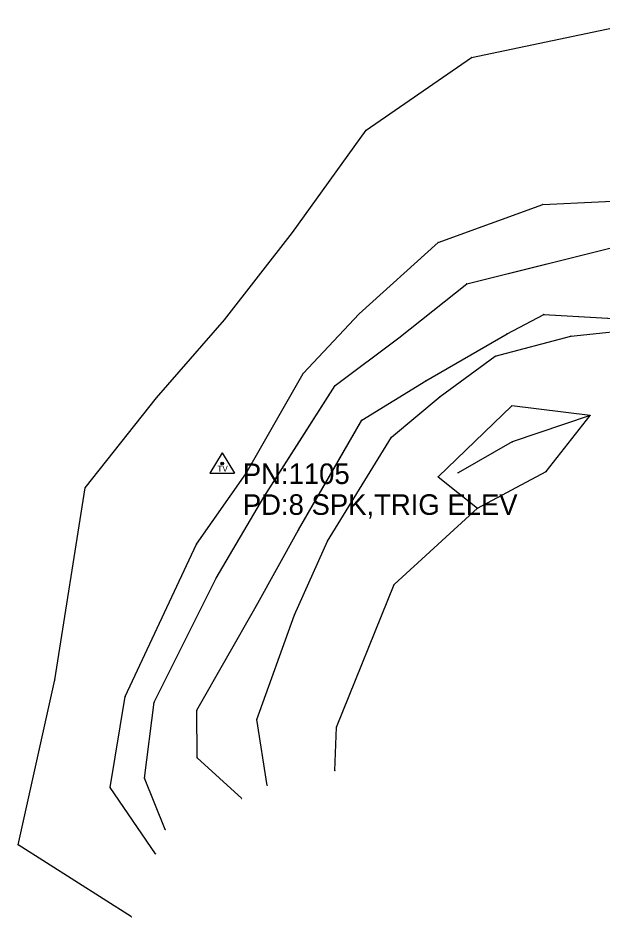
# Model space of a CAD drawing. Extents: x -99999 to 591807, y -99999 to 347168.
# Drawn here: x 588208.3 to 588350.5, y 344982.8 to 345201.6 of the extents above; entities that cross this region are included whole.
import ezdxf

# ---------------------------------------------------------------- set-up
doc = ezdxf.new("R2010")
doc.units = 0
for name, color, linetype in [('S_BREAKLINE', 7, 'Continuous'), ('S_DITCHLINE', 7, 'Continuous'), ('S_DRG_PT_SYM', 7, 'Continuous'), ('S_GRD_PT_SYM', 7, 'Continuous'), ('S_SECONDARY_CTL', 7, 'Continuous'), ('S_SECONDARY_CTL_ANNOT', 7, 'Continuous'), ('S_STREAM', 7, 'Continuous')]:
    doc.layers.add(name, color=color, linetype=linetype)

msp = doc.modelspace()

# ---------------------------------------------------------------- linework, layer by layer
at = {"layer": 'S_BREAKLINE'}
for points in [[(588235.94, 344982.86), (588208.37, 345000.41), (588217.32, 345040.49), (588224.71, 345087.25), (588242.03, 345109.14), (588258.57, 345128.16), (588275.14, 345149.4), (588293.08, 345174.26), (588318.74, 345191.92), (588364.7, 345201.57), (588418.81, 345183.14), (588457.6, 345182.95), (588490.37, 345161.7), (588511.98, 345102.51), (588513.98, 345056.26), (588520.82, 345025.49), (588548.64, 345021.47), (588563.11, 345047.59), (588608.01, 345055.64)], [(588241.79, 344998.22), (588230.75, 345014.34), (588234.41, 345036.47), (588251.81, 345073.52), (588263.76, 345090.67), (588277.7, 345115.07), (588291.38, 345129.59), (588310.56, 345146.9), (588336.04, 345156.17), (588376.69, 345158.12), (588409.44, 345149.59), (588422.89, 345130.25), (588439.21, 345121.9), (588464.81, 345100.35), (588488.08, 345081.15), (588496.59, 345066.4), (588494.34, 345025.15), (588498.47, 345010.76), (588508.41, 345001.98), (588533.39, 344990.16), (588579.62, 344988.03), (588607.58, 345002.1)], [(588269, 345014.85), (588266.46, 345030.9), (588275.65, 345056.35), (588283.66, 345074.28), (588299.26, 345099.59), (588311.11, 345109.47), (588324.49, 345119.25), (588342.93, 345124.15), (588361.5, 345126.13)], [(588285.46, 345018.44), (588285.84, 345029.05), (588299.92, 345063.75), (588320.21, 345082.33), (588336.92, 345091.19), (588347.57, 345104.87), (588328.49, 345107.18), (588310.58, 345089.91)], [(588310.58, 345089.91), (588320.21, 345082.33)]]:
    msp.add_lwpolyline(points, dxfattribs=at)
at = {"layer": 'S_DITCHLINE'}
msp.add_lwpolyline([(588347.57, 345104.87), (588328.61, 345098.41), (588315.47, 345090.93)], dxfattribs=at)
msp.add_lwpolyline([(588347.57, 345104.87), (588328.61, 345098.41), (588315.47, 345090.93)], dxfattribs=at)
at = {"layer": 'S_DRG_PT_SYM'}
for points in [[(588317.56, 345136.92), (588317.54, 345136.96), (588317.56, 345136.92), (588317.51, 345136.9), (588317.56, 345136.92), (588317.57, 345136.87), (588317.56, 345136.92), (588317.6, 345136.93)], [(588336.3, 345129.42), (588336.3, 345129.47), (588336.3, 345129.42), (588336.25, 345129.43), (588336.3, 345129.42), (588336.3, 345129.37), (588336.3, 345129.42), (588336.35, 345129.42)], [(588301.05, 345123.73), (588301.02, 345123.77), (588301.05, 345123.73), (588301.01, 345123.7), (588301.05, 345123.73), (588301.08, 345123.7), (588301.05, 345123.73), (588301.09, 345123.77)], [(588327.38, 345124.72), (588327.36, 345124.77), (588327.38, 345124.72), (588327.34, 345124.7), (588327.38, 345124.72), (588327.41, 345124.68), (588327.38, 345124.72), (588327.43, 345124.75)], [(588285.53, 345112.11), (588285.5, 345112.15), (588285.53, 345112.11), (588285.49, 345112.08), (588285.53, 345112.11), (588285.56, 345112.07), (588285.53, 345112.11), (588285.57, 345112.14)], [(588307.63, 345113.28), (588307.61, 345113.33), (588307.63, 345113.28), (588307.59, 345113.26), (588307.63, 345113.28), (588307.66, 345113.24), (588307.63, 345113.28), (588307.67, 345113.31)], [(588292.04, 345103.67), (588292.01, 345103.72), (588292.04, 345103.67), (588291.99, 345103.65), (588292.04, 345103.67), (588292.06, 345103.63), (588292.04, 345103.67), (588292.08, 345103.7)], [(588268.15, 345084.97), (588268.11, 345085), (588268.15, 345084.97), (588268.13, 345084.93), (588268.15, 345084.97), (588268.2, 345084.95), (588268.15, 345084.97), (588268.18, 345085.01)], [(588276.64, 345077), (588276.59, 345077.03), (588276.64, 345077), (588276.61, 345076.96), (588276.64, 345077), (588276.68, 345076.98), (588276.64, 345077), (588276.66, 345077.05)], [(588256.53, 345065.28), (588256.48, 345065.31), (588256.53, 345065.28), (588256.5, 345065.24), (588256.53, 345065.28), (588256.57, 345065.26), (588256.53, 345065.28), (588256.55, 345065.33)], [(588266.26, 345058.49), (588266.22, 345058.51), (588266.26, 345058.49), (588266.24, 345058.45), (588266.26, 345058.49), (588266.31, 345058.47), (588266.26, 345058.49), (588266.29, 345058.53)], [(588241.49, 345035.06), (588241.45, 345035.08), (588241.49, 345035.06), (588241.47, 345035.01), (588241.49, 345035.06), (588241.53, 345035.03), (588241.49, 345035.06), (588241.51, 345035.1)], [(588251.85, 345033.13), (588251.81, 345033.15), (588251.85, 345033.13), (588251.83, 345033.08), (588251.85, 345033.13), (588251.89, 345033.1), (588251.85, 345033.13), (588251.87, 345033.17)], [(588251.93, 345021.56), (588251.88, 345021.56), (588251.93, 345021.56), (588251.93, 345021.51), (588251.93, 345021.56), (588251.98, 345021.56), (588251.93, 345021.56), (588251.93, 345021.61)], [(588239.09, 345016.62), (588239.04, 345016.62), (588239.09, 345016.62), (588239.08, 345016.57), (588239.09, 345016.62), (588239.14, 345016.61), (588239.09, 345016.62), (588239.1, 345016.67)], [(588262.8, 345011.65), (588262.77, 345011.62), (588262.8, 345011.65), (588262.84, 345011.62), (588262.8, 345011.65), (588262.84, 345011.69), (588262.8, 345011.65), (588262.76, 345011.69)], [(588244.16, 345004.1), (588244.11, 345004.08), (588244.16, 345004.1), (588244.18, 345004.05), (588244.16, 345004.1), (588244.21, 345004.12), (588244.16, 345004.1), (588244.14, 345004.15)]]:
    msp.add_lwpolyline(points, close=True, dxfattribs=at)
at = {"layer": 'S_GRD_PT_SYM'}
for points in [[(588318.74, 345191.92), (588318.73, 345191.97), (588318.74, 345191.92), (588318.69, 345191.91), (588318.74, 345191.92), (588318.75, 345191.87), (588318.74, 345191.92), (588318.79, 345191.93)], [(588293.08, 345174.26), (588293.05, 345174.3), (588293.08, 345174.26), (588293.04, 345174.23), (588293.08, 345174.26), (588293.11, 345174.21), (588293.08, 345174.26), (588293.12, 345174.28)], [(588336.04, 345156.17), (588336.04, 345156.22), (588336.04, 345156.17), (588335.99, 345156.17), (588336.04, 345156.17), (588336.05, 345156.12), (588336.04, 345156.17), (588336.09, 345156.17)], [(588275.14, 345149.4), (588275.1, 345149.43), (588275.14, 345149.4), (588275.11, 345149.36), (588275.14, 345149.4), (588275.18, 345149.37), (588275.14, 345149.4), (588275.17, 345149.44)], [(588310.56, 345146.9), (588310.55, 345146.95), (588310.56, 345146.9), (588310.52, 345146.89), (588310.56, 345146.9), (588310.58, 345146.86), (588310.56, 345146.9), (588310.61, 345146.92)], [(588291.38, 345129.59), (588291.34, 345129.62), (588291.38, 345129.59), (588291.34, 345129.55), (588291.38, 345129.59), (588291.41, 345129.55), (588291.38, 345129.59), (588291.41, 345129.62)], [(588258.57, 345128.16), (588258.53, 345128.19), (588258.57, 345128.16), (588258.54, 345128.12), (588258.57, 345128.16), (588258.61, 345128.13), (588258.57, 345128.16), (588258.6, 345128.2)], [(588342.93, 345124.15), (588342.92, 345124.2), (588342.93, 345124.15), (588342.88, 345124.14), (588342.93, 345124.15), (588342.93, 345124.1), (588342.93, 345124.15), (588342.97, 345124.15)], [(588324.49, 345119.25), (588324.48, 345119.3), (588324.49, 345119.25), (588324.45, 345119.24), (588324.49, 345119.25), (588324.51, 345119.2), (588324.49, 345119.25), (588324.54, 345119.27)], [(588277.7, 345115.07), (588277.67, 345115.1), (588277.7, 345115.07), (588277.67, 345115.03), (588277.7, 345115.07), (588277.74, 345115.03), (588277.7, 345115.07), (588277.74, 345115.1)], [(588311.11, 345109.47), (588311.08, 345109.51), (588311.11, 345109.47), (588311.07, 345109.44), (588311.11, 345109.47), (588311.14, 345109.43), (588311.11, 345109.47), (588311.15, 345109.5)], [(588242.03, 345109.14), (588241.99, 345109.18), (588242.03, 345109.14), (588242, 345109.11), (588242.03, 345109.14), (588242.07, 345109.11), (588242.03, 345109.14), (588242.06, 345109.18)], [(588328.49, 345107.18), (588328.53, 345107.14), (588328.49, 345107.18), (588328.53, 345107.21), (588328.49, 345107.18), (588328.46, 345107.21), (588328.49, 345107.18), (588328.46, 345107.14)], [(588347.57, 345104.87), (588347.57, 345104.82), (588347.57, 345104.87), (588347.62, 345104.86), (588347.57, 345104.87), (588347.58, 345104.92), (588347.57, 345104.87), (588347.52, 345104.87)], [(588347.57, 345104.87), (588347.59, 345104.82), (588347.57, 345104.87), (588347.62, 345104.88), (588347.57, 345104.87), (588347.56, 345104.92), (588347.57, 345104.87), (588347.53, 345104.85)], [(588299.26, 345099.59), (588299.23, 345099.63), (588299.26, 345099.59), (588299.22, 345099.56), (588299.26, 345099.59), (588299.29, 345099.56), (588299.26, 345099.59), (588299.3, 345099.63)], [(588328.61, 345098.41), (588328.64, 345098.36), (588328.61, 345098.41), (588328.66, 345098.43), (588328.61, 345098.41), (588328.59, 345098.45), (588328.61, 345098.41), (588328.57, 345098.38)], [(588263.76, 345090.67), (588263.72, 345090.7), (588263.76, 345090.67), (588263.74, 345090.63), (588263.76, 345090.67), (588263.81, 345090.65), (588263.76, 345090.67), (588263.79, 345090.72)], [(588310.58, 345089.91), (588310.61, 345089.95), (588310.58, 345089.91), (588310.54, 345089.94), (588310.58, 345089.91), (588310.55, 345089.87), (588310.58, 345089.91), (588310.62, 345089.88)], [(588310.58, 345089.91), (588310.62, 345089.88), (588310.58, 345089.91), (588310.62, 345089.95), (588310.58, 345089.91), (588310.55, 345089.95), (588310.58, 345089.91), (588310.55, 345089.88)], [(588315.47, 345090.93), (588315.49, 345090.89), (588315.47, 345090.93), (588315.51, 345090.95), (588315.47, 345090.93), (588315.44, 345090.97), (588315.47, 345090.93), (588315.42, 345090.91)], [(588336.92, 345091.19), (588336.88, 345091.22), (588336.92, 345091.19), (588336.89, 345091.15), (588336.92, 345091.19), (588336.96, 345091.16), (588336.92, 345091.19), (588336.95, 345091.23)], [(588224.71, 345087.25), (588224.67, 345087.28), (588224.71, 345087.25), (588224.68, 345087.21), (588224.71, 345087.25), (588224.75, 345087.22), (588224.71, 345087.25), (588224.74, 345087.29)], [(588320.21, 345082.33), (588320.18, 345082.38), (588320.21, 345082.33), (588320.16, 345082.31), (588320.21, 345082.33), (588320.23, 345082.29), (588320.21, 345082.33), (588320.25, 345082.36)], [(588320.21, 345082.33), (588320.24, 345082.37), (588320.21, 345082.33), (588320.17, 345082.37), (588320.21, 345082.33), (588320.17, 345082.3), (588320.21, 345082.33), (588320.24, 345082.3)], [(588251.81, 345073.52), (588251.77, 345073.54), (588251.81, 345073.52), (588251.78, 345073.47), (588251.81, 345073.52), (588251.85, 345073.49), (588251.81, 345073.52), (588251.84, 345073.56)], [(588283.66, 345074.28), (588283.62, 345074.31), (588283.66, 345074.28), (588283.64, 345074.24), (588283.66, 345074.28), (588283.7, 345074.25), (588283.66, 345074.28), (588283.69, 345074.32)], [(588299.92, 345063.75), (588299.89, 345063.79), (588299.92, 345063.75), (588299.88, 345063.72), (588299.92, 345063.75), (588299.95, 345063.72), (588299.92, 345063.75), (588299.96, 345063.79)], [(588275.65, 345056.35), (588275.6, 345056.37), (588275.65, 345056.35), (588275.63, 345056.31), (588275.65, 345056.35), (588275.7, 345056.33), (588275.65, 345056.35), (588275.67, 345056.4)], [(588217.32, 345040.49), (588217.27, 345040.5), (588217.32, 345040.49), (588217.31, 345040.44), (588217.32, 345040.49), (588217.37, 345040.48), (588217.32, 345040.49), (588217.33, 345040.54)], [(588234.41, 345036.47), (588234.37, 345036.49), (588234.41, 345036.47), (588234.39, 345036.43), (588234.41, 345036.47), (588234.46, 345036.45), (588234.41, 345036.47), (588234.44, 345036.52)], [(588266.46, 345030.9), (588266.41, 345030.92), (588266.46, 345030.9), (588266.44, 345030.85), (588266.46, 345030.9), (588266.5, 345030.88), (588266.46, 345030.9), (588266.47, 345030.95)], [(588285.84, 345029.05), (588285.79, 345029.07), (588285.84, 345029.05), (588285.82, 345029.01), (588285.84, 345029.05), (588285.88, 345029.03), (588285.84, 345029.05), (588285.86, 345029.1)], [(588285.46, 345018.44), (588285.41, 345018.44), (588285.46, 345018.44), (588285.46, 345018.39), (588285.46, 345018.44), (588285.51, 345018.44), (588285.46, 345018.44), (588285.47, 345018.49)], [(588230.75, 345014.34), (588230.7, 345014.35), (588230.75, 345014.34), (588230.74, 345014.29), (588230.75, 345014.34), (588230.8, 345014.34), (588230.75, 345014.34), (588230.75, 345014.39)], [(588269, 345014.85), (588268.95, 345014.84), (588269, 345014.85), (588269.01, 345014.8), (588269, 345014.85), (588269.05, 345014.86), (588269, 345014.85), (588268.99, 345014.9)], [(588208.37, 345000.41), (588208.32, 345000.42), (588208.37, 345000.41), (588208.36, 345000.36), (588208.37, 345000.41), (588208.42, 345000.4), (588208.37, 345000.41), (588208.38, 345000.46)], [(588241.79, 344998.22), (588241.75, 344998.19), (588241.79, 344998.22), (588241.82, 344998.18), (588241.79, 344998.22), (588241.83, 344998.25), (588241.79, 344998.22), (588241.76, 344998.26)], [(588235.94, 344982.86), (588235.91, 344982.82), (588235.94, 344982.86), (588235.98, 344982.83), (588235.94, 344982.86), (588235.96, 344982.9), (588235.94, 344982.86), (588235.89, 344982.89)]]:
    msp.add_lwpolyline(points, close=True, dxfattribs=at)
at = {"layer": 'S_SECONDARY_CTL'}
for p, q in [((588258.05, 345095.78), (588255.04, 345090.83)), ((588258.05, 345095.78), (588261, 345090.83)), ((588255.04, 345090.83), (588261, 345090.83))]:
    msp.add_line(p, q, dxfattribs=at)
for radius in [0.311, 0.183, 0.103]:
    msp.add_circle((588258.05, 345093.17), radius, dxfattribs=at)
at = {"layer": 'S_STREAM'}
for points in [[(588244.16, 345004.1), (588239.09, 345016.62), (588241.49, 345035.06), (588256.53, 345065.28), (588268.15, 345084.97), (588285.53, 345112.11), (588301.05, 345123.73), (588317.56, 345136.92), (588357.28, 345146.74)], [(588244.16, 345004.1), (588239.09, 345016.62), (588241.49, 345035.06), (588249.01, 345050.17), (588256.53, 345065.28), (588268.15, 345084.97), (588276.84, 345098.54), (588285.53, 345112.11), (588301.05, 345123.73), (588317.56, 345136.92), (588337.42, 345141.83), (588357.28, 345146.74)], [(588262.8, 345011.65), (588251.93, 345021.56), (588251.85, 345033.13), (588266.26, 345058.49), (588276.64, 345077), (588292.04, 345103.67), (588307.63, 345113.28), (588327.38, 345124.72), (588336.3, 345129.42), (588361.74, 345127.97)], [(588262.8, 345011.65), (588251.93, 345021.56), (588251.85, 345033.13), (588259.06, 345045.81), (588266.26, 345058.49), (588276.64, 345077), (588284.34, 345090.34), (588292.04, 345103.67), (588307.63, 345113.28), (588327.38, 345124.72), (588336.3, 345129.42), (588349.02, 345128.7), (588361.74, 345127.97)]]:
    msp.add_lwpolyline(points, dxfattribs=at)

# ---------------------------------------------------------------- texts
at = {"layer": 'S_SECONDARY_CTL'}
msp.add_text('TV', height=1.5, rotation=360, dxfattribs=at).set_placement((588256.85, 345091.16))
at = {"layer": 'S_SECONDARY_CTL_ANNOT'}
for s, p in [('PN:1105', (588263.05, 345088.17)), ('PD:8 SPK,TRIG ELEV', (588263.05, 345080.67))]:
    msp.add_text(s, height=5, dxfattribs=at).set_placement(p)

doc.saveas('drawing.dxf')
